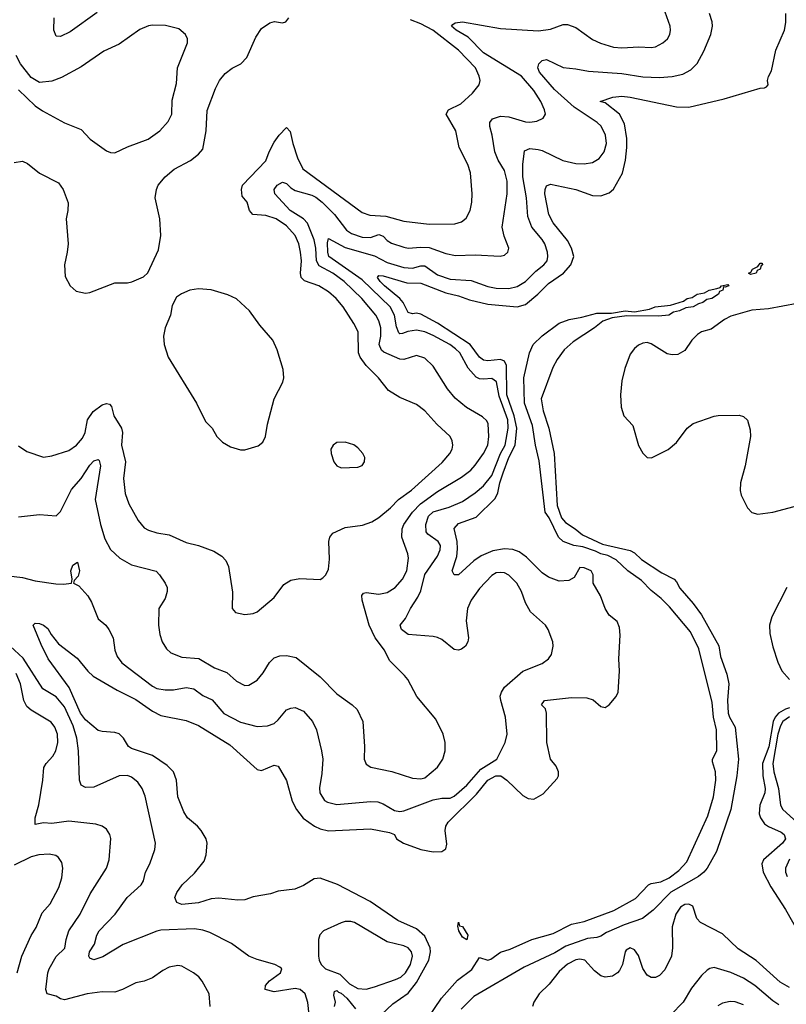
# Model space of a CAD drawing. Header units: inches. Extents: x 1173000 to 1307049, y 522583 to 678455.
# Tile 477 of 617: x 1234176 to 1237835, y 613800 to 618501. Entities that reach past the tile are written whole.
import ezdxf

# ---------------------------------------------------------------- set-up
doc = ezdxf.new("R2010")
doc.units = ezdxf.units.IN
doc.header["$MEASUREMENT"] = 0
doc.layers.add('B2631', color=7, linetype='Continuous')

msp = doc.modelspace()

# ---------------------------------------------------------------- linework, layer by layer
at = {"layer": 'B2631', "color": 5}
for points, elevation in [([(1234110, 615846.5), (1234190, 615836.9), (1234250, 615822), (1234348.1, 615808.1), (1234385.7, 615805.7), (1234424, 615810), (1234426.3, 615830), (1234420.6, 615870), (1234430, 615897), (1234451.3, 615911.3), (1234461.6, 615870), (1234455.6, 615844.4), (1234436.3, 615823.7), (1234433, 615810), (1234457.8, 615797.8), (1234501.2, 615750), (1234519.3, 615719.3), (1234550, 615640.7), (1234586.8, 615610), (1234602, 615590), (1234621.6, 615550), (1234630.4, 615490), (1234640.9, 615460.9), (1234663, 615430), (1234810, 615319), (1234830, 615307.9), (1234870, 615300.9), (1234910, 615302), (1234970, 615312), (1235006.6, 615306.6), (1235050, 615273.5), (1235093.8, 615253.8), (1235150, 615188), (1235230, 615146.7), (1235310, 615126), (1235359, 615130), (1235390, 615140.8), (1235410, 615157.4), (1235450, 615205.7), (1235470, 615214.3), (1235490, 615216.5), (1235530, 615200.2), (1235573.2, 615150), (1235592.2, 615110), (1235616.9, 615010), (1235622, 614970), (1235618.3, 614901.7), (1235606.1, 614833.9), (1235608.5, 614810), (1235630, 614773.7), (1235644.2, 614764.2), (1235690, 614754.3), (1235850, 614768.2), (1235885.9, 614765.9), (1235910, 614757.6), (1235964.4, 614724.4), (1235990, 614720.8), (1236010, 614723.4), (1236150, 614775.8), (1236190, 614784.7), (1236230, 614784.2), (1236250, 614793), (1236310, 614846.4), (1236377.4, 614922.6), (1236453, 614970), (1236493.3, 615050), (1236503, 615090), (1236495.1, 615170), (1236471.8, 615250), (1236469.7, 615270.3), (1236475.1, 615290), (1236490, 615314), (1236577.2, 615390), (1236670, 615427), (1236699.3, 615450), (1236714.5, 615470), (1236722, 615510), (1236719.6, 615530), (1236698.7, 615590), (1236686, 615610), (1236614.3, 615674.3), (1236590, 615717), (1236571.4, 615770), (1236548.2, 615810), (1236510, 615848.9), (1236490, 615859.8), (1236470, 615862.2), (1236450, 615859.3), (1236430, 615847.8), (1236370, 615785.6), (1236331, 615730), (1236313.9, 615690), (1236307, 615630), (1236317.4, 615550), (1236315.3, 615530), (1236303.8, 615510), (1236284.8, 615495.2), (1236270, 615491.2), (1236250, 615493.7), (1236190, 615540.8), (1236170, 615550.7), (1236150, 615556.2), (1236030, 615565.6), (1235997.6, 615590), (1235991.1, 615610), (1236017.9, 615642.1), (1236040.9, 615690), (1236076.7, 615743.3), (1236090, 615774.3), (1236108.8, 615851.2), (1236170, 615940.2), (1236183.1, 615970), (1236183.6, 615990), (1236173.4, 616010), (1236124.3, 616044.3), (1236115.9, 616055.9), (1236114.5, 616090), (1236126.9, 616130), (1236150, 616151.3), (1236226, 616174), (1236290, 616201), (1236350, 616241.4), (1236390, 616275.3), (1236430, 616325), (1236471.2, 616430), (1236492.2, 616470), (1236507.1, 616550), (1236505, 616590), (1236463.9, 616703.9), (1236451.9, 616771.9), (1236430, 616787.4), (1236390, 616783.7), (1236370, 616786.1), (1236354.4, 616794.4), (1236316.6, 616836.6), (1236275.8, 616910), (1236256.5, 616930), (1236229.1, 616950), (1236150, 616993.1), (1236110, 617010.7), (1236070, 617017.9), (1236028.2, 617011.8), (1236003, 617003), (1235990, 617001.4), (1235985, 617005), (1235974.1, 617034.1), (1235964, 617090), (1235944.6, 617130), (1235810, 617258.9), (1235651.7, 617370), (1235646.5, 617390), (1235644.4, 617435.6), (1235650, 617456.1), (1235730, 617412.4), (1235870, 617373.2), (1235930, 617341.8), (1236010, 617317.7), (1236050, 617314.6), (1236090, 617324.7), (1236110, 617324.8), (1236170, 617282.3), (1236230, 617261.8), (1236330, 617256), (1236410, 617227.3), (1236450, 617218.1), (1236510, 617217), (1236550, 617227.5), (1236590, 617250.9), (1236639.6, 617300.4), (1236676.8, 617330), (1236693, 617350), (1236697, 617370), (1236695.7, 617390), (1236681.7, 617430), (1236670, 617450.7), (1236619.9, 617510), (1236601.6, 617561.6), (1236595.3, 617650), (1236577.4, 617750), (1236577.9, 617810), (1236584.9, 617875.1), (1236610, 617885.6), (1236650, 617880.5), (1236670, 617875.5), (1236768, 617828), (1236830, 617814.2), (1236870, 617813), (1236910, 617819.5), (1236941.5, 617838.5), (1236965.4, 617870), (1236976.5, 617910), (1236971.6, 617950), (1236951.7, 617991.7), (1236931.6, 618010), (1236822.5, 618082.5), (1236727.9, 618167.9), (1236656.5, 618250), (1236648.5, 618270), (1236654, 618290), (1236670, 618306.4), (1236690, 618310.1), (1236770, 618271.6), (1236830, 618266.7), (1236890, 618255.4), (1237050, 618243.5), (1237150, 618228.1), (1237230, 618224.5), (1237290, 618228.8), (1237340, 618240), (1237379.5, 618260.5), (1237408.6, 618291.4), (1237440.9, 618350), (1237475.1, 618430), (1237482.7, 618470), (1237481.5, 618490), (1237467.6, 618530)], 840), ([(1234170, 616126.7), (1234270, 616138), (1234350, 616132.4), (1234370, 616152.7), (1234422.8, 616257.2), (1234469.3, 616310), (1234510, 616373.7), (1234530, 616394), (1234550, 616401.2), (1234556, 616396), (1234561.8, 616370), (1234536.8, 616210), (1234561.3, 616090), (1234582.8, 616022.8), (1234610, 615971.4), (1234654, 615930), (1234710, 615897.4), (1234827, 615867), (1234844, 615850), (1234870.5, 615810), (1234879.3, 615790), (1234879.5, 615770), (1234870, 615738), (1234840.3, 615690), (1234837.7, 615610), (1234844.7, 615564.7), (1234855.6, 615530), (1234877, 615497), (1234898, 615478), (1234950, 615456.5), (1235030.6, 615450.6), (1235106.2, 615406.2), (1235164.4, 615384.4), (1235210, 615342), (1235250, 615322), (1235270, 615323.7), (1235310, 615347.2), (1235338.1, 615381.9), (1235368.4, 615431.6), (1235390, 615454), (1235416.8, 615463.2), (1235450, 615465.2), (1235495, 615455), (1235610, 615363.2), (1235690, 615282.4), (1235763.1, 615230), (1235787.1, 615207.1), (1235813.1, 615150), (1235821.8, 615030), (1235820.7, 614970), (1235830, 614947), (1235852.1, 614932.1), (1235951.9, 614911.9), (1236050, 614880.3), (1236090, 614875.8), (1236110, 614881.8), (1236170, 614931.5), (1236196.2, 614970), (1236206.8, 615010), (1236206.2, 615050), (1236197.7, 615090), (1236161.4, 615161.4), (1236071.6, 615270), (1236028.2, 615350), (1236012.8, 615370), (1235940.9, 615440.9), (1235916.5, 615490), (1235872.9, 615550), (1235844.1, 615610), (1235809.8, 615730), (1235808.9, 615751.1), (1235817.2, 615762.8), (1235830, 615766), (1235890, 615758.6), (1235930, 615766.4), (1235967.8, 615790), (1236002.6, 615830), (1236023.6, 615870), (1236031.2, 615930), (1236029.1, 615950), (1235999.1, 616030), (1236001.1, 616070), (1236008.9, 616090), (1236050.4, 616150), (1236089.4, 616190), (1236170, 616247.8), (1236284, 616316), (1236328.3, 616350), (1236350, 616374), (1236389.3, 616430), (1236409.9, 616470), (1236414.7, 616510), (1236411.3, 616571.3), (1236405.2, 616585.2), (1236384.9, 616604.9), (1236308.7, 616648.7), (1236254.1, 616694.1), (1236218.3, 616738.3), (1236150, 616846.9), (1236110, 616885.1), (1236070, 616897.2), (1236010, 616878.5), (1235990, 616879.8), (1235914, 616914), (1235902.8, 616922.8), (1235891.4, 616950), (1235899.7, 616990), (1235899.2, 617030), (1235890, 617063.1), (1235876, 617090), (1235808.3, 617170), (1235724.8, 617250), (1235670.5, 617290), (1235605, 617325), (1235592.8, 617350), (1235588.7, 617410), (1235580.9, 617450), (1235550, 617529.9), (1235529.9, 617550), (1235466.2, 617590), (1235393.3, 617670), (1235390.5, 617690), (1235404.7, 617710), (1235430, 617724.8), (1235450, 617718), (1235470, 617697.2), (1235490, 617685.8), (1235570, 617663.4), (1235590, 617653.1), (1235620.1, 617630), (1235678.8, 617570), (1235735.7, 617495.7), (1235759.9, 617479.9), (1235810, 617461.6), (1235850, 617460.6), (1235890, 617475.8), (1235910, 617466.7), (1235930, 617446), (1235950, 617434.4), (1236010, 617414.7), (1236030, 617409.6), (1236090, 617415.4), (1236130, 617412.8), (1236210, 617383.9), (1236255.2, 617375.2), (1236350, 617378.6), (1236468.3, 617371.7), (1236490, 617377), (1236505.6, 617390), (1236509.7, 617410), (1236487.6, 617467.6), (1236478.9, 617510), (1236502.7, 617670), (1236502.7, 617730), (1236490, 617781.1), (1236458.7, 617830), (1236443, 617870), (1236431.2, 617950), (1236419.8, 617990), (1236419.8, 618010), (1236433, 618027), (1236470, 618039.8), (1236510, 618036.8), (1236590, 618013.2), (1236610, 618011), (1236644.5, 618015.5), (1236674, 618030), (1236685.1, 618050), (1236680.9, 618070), (1236662.6, 618110), (1236630, 618163.1), (1236571.3, 618231.3), (1236390, 618342.5), (1236316.6, 618416.6), (1236258.9, 618450), (1236237.3, 618470), (1236242.4, 618477.6), (1236254.8, 618485.2), (1236290, 618490.6), (1236470, 618458.6), (1236652.2, 618447.8), (1236710, 618455.5), (1236770, 618478.2), (1236790, 618478.2), (1236830, 618463.2), (1236910, 618406.8), (1236948.3, 618388.3), (1237010, 618370.1), (1237050, 618366.3), (1237131.2, 618371.2), (1237190, 618367.5), (1237210, 618371.5), (1237245.6, 618390), (1237268.2, 618410), (1237278.2, 618430), (1237281.4, 618450), (1237279.8, 618470), (1237256.5, 618536.5)], 860), ([(1235901.8, 613750), (1235957.4, 613802.6), (1236030, 613853), (1236070, 613903.3), (1236129.2, 614010), (1236136.7, 614050), (1236134.9, 614070), (1236110, 614124.7), (1236070, 614160.1), (1235979.9, 614199.9), (1235848.7, 614290), (1235692.1, 614372.1), (1235610, 614401.4), (1235581.7, 614398.3), (1235530, 614367), (1235489.8, 614349.8), (1235410, 614340.5), (1235373.4, 614326.6), (1235290, 614312.3), (1235250, 614299.4), (1235217, 614297), (1235127.1, 614307.1), (1235090, 614303), (1235030, 614284.2), (1234950, 614277.2), (1234926.7, 614286.7), (1234917.1, 614310), (1234926.5, 614333.5), (1234952.1, 614370), (1235010, 614425.8), (1235056.3, 614483.7), (1235065.8, 614514.2), (1235071.2, 614570), (1235066.2, 614590), (1235042, 614630), (1235025, 614650), (1234976.2, 614690), (1234958.9, 614718.9), (1234930.9, 614790), (1234923.8, 614870), (1234910.6, 614910), (1234880, 614940), (1234810, 614988.4), (1234710, 615021.1), (1234694.5, 615030), (1234671.1, 615070), (1234650, 615090.8), (1234630, 615098), (1234570, 615101.7), (1234550, 615107.5), (1234490, 615158.4), (1234465.9, 615190), (1234412.3, 615312.3), (1234311.5, 615450), (1234277.8, 615517.8), (1234240.7, 615610), (1234250, 615619.3), (1234270, 615617.3), (1234290.4, 615610), (1234310, 615594.6), (1234325.7, 615565.7), (1234361, 615521), (1234450, 615452.4), (1234501.5, 615390), (1234526.6, 615366.6), (1234640.4, 615300.4), (1234730, 615254.5), (1234810, 615199.3), (1234850, 615179.3), (1234970, 615155.3), (1235030, 615130.2), (1235178.2, 615038.2), (1235310, 614920.3), (1235330, 614916), (1235390, 614941.7), (1235410, 614937), (1235450, 614868), (1235477, 614770), (1235497.4, 614730), (1235528.8, 614688.8), (1235583.7, 614650), (1235610, 614637.4), (1235650, 614628.3), (1235850, 614637.4), (1235940.7, 614620.7), (1235965.5, 614610), (1235974.9, 614590), (1236008.2, 614570), (1236090, 614539.6), (1236150, 614527.2), (1236191.3, 614528.7), (1236210, 614542.8), (1236214.8, 614565.2), (1236206.4, 614630), (1236209.2, 614650), (1236220.8, 614670), (1236356.8, 614803.2), (1236410, 614870.6), (1236448, 614890), (1236471.7, 614890), (1236500.8, 614870), (1236576.9, 614796.9), (1236602.3, 614782.3), (1236630, 614779.5), (1236674.5, 614805.5), (1236741.6, 614878.4), (1236747, 614890), (1236747.2, 614910), (1236736.1, 614936.1), (1236709.8, 614970), (1236691.1, 615050), (1236689.8, 615189.8), (1236684.7, 615210), (1236667, 615230), (1236680.7, 615250), (1236810, 615265.1), (1236883.3, 615263.3), (1236913.6, 615253.6), (1236950, 615221.1), (1236970, 615217), (1236990, 615230.4), (1237023, 615270), (1237032.8, 615290), (1237039.2, 615390), (1237035.9, 615450), (1237042, 615562), (1237039.1, 615599.1), (1237026.8, 615626.8), (1236990, 615657.2), (1236970, 615689.5), (1236948.3, 615750), (1236913.3, 615810), (1236912.6, 615850), (1236902.9, 615870), (1236870, 615883), (1236850, 615885.1), (1236821.8, 615838.2), (1236796.2, 615823.8), (1236750, 615820.2), (1236699.7, 615839.7), (1236670, 615859.1), (1236594.9, 615934.9), (1236560.1, 615960.1), (1236530, 615971.8), (1236490, 615974.6), (1236434.4, 615965.6), (1236378.4, 615941.6), (1236342.8, 615917.2), (1236270, 615849.6), (1236249.2, 615850), (1236240.7, 615870), (1236261.6, 615938.4), (1236265.3, 615974.7), (1236263.9, 616010), (1236248.7, 616071.3), (1236270, 616095), (1236354, 616126), (1236444.8, 616215.2), (1236458.1, 616241.9), (1236467.1, 616290), (1236482.8, 616337.2), (1236510.9, 616410), (1236540.2, 616470), (1236549.1, 616550), (1236535.5, 616610), (1236501.5, 616710), (1236499.4, 616850), (1236489.9, 616869.9), (1236470, 616878.7), (1236410, 616871.4), (1236390, 616874.7), (1236370, 616890), (1236325.9, 616950), (1236170, 617051.9), (1236090, 617094.6), (1236070, 617099), (1236050, 617096.1), (1236030, 617102.1), (1236006.3, 617150), (1235990.2, 617170.2), (1235917.4, 617230), (1235896.3, 617250), (1235884.4, 617270), (1235890, 617279.7), (1235910, 617277.4), (1236024.3, 617244.3), (1236090, 617243.1), (1236210, 617196.2), (1236270, 617182.3), (1236322.5, 617162.5), (1236410, 617142.4), (1236550, 617129.3), (1236590, 617141.3), (1236649, 617190), (1236699.6, 617240.4), (1236772, 617290), (1236806.4, 617330), (1236819.9, 617370), (1236810, 617409.8), (1236790, 617445.7), (1236722.7, 617530), (1236701.4, 617570), (1236682, 617670), (1236683.2, 617690), (1236690, 617707.2), (1236710, 617715.5), (1236830, 617690.2), (1236910, 617662), (1236950, 617659.5), (1236990, 617674.6), (1237010, 617691.7), (1237052.1, 617767.9), (1237067.4, 617830), (1237073.5, 617890), (1237073, 617933), (1237063.1, 618003.1), (1237039.1, 618050), (1236970, 618103.5), (1236947, 618110), (1237007, 618130), (1237050, 618135.4), (1237090, 618130.6), (1237310, 618084.6), (1237370, 618083.5), (1237537.8, 618122.2), (1237710, 618174), (1237730, 618176), (1237740.4, 618179.6), (1237748.7, 618190), (1237745.2, 618210), (1237749.3, 618230), (1237764.2, 618255.8), (1237784.6, 618355.4), (1237825.3, 618450), (1237832.4, 618487.6), (1237831.9, 618530)], 820), ([(1234545.1, 618534.9), (1234416.8, 618443.2), (1234370, 618419.9), (1234350, 618422.3), (1234338.6, 618450), (1234340.6, 618510)], 920), ([(1234150, 617818.3), (1234190, 617824.6), (1234213.9, 617813.9), (1234270, 617768.4), (1234361.6, 617721.6), (1234383.7, 617690), (1234406.6, 617626.6), (1234405.5, 617590), (1234397.7, 617550), (1234406.7, 617430), (1234403.2, 617390), (1234390.3, 617330), (1234393.8, 617273.8), (1234417.3, 617230), (1234445.3, 617205.3), (1234490, 617194.9), (1234510, 617198.4), (1234630, 617244.2), (1234690, 617244.7), (1234710.7, 617249.3), (1234767.4, 617272.6), (1234787.4, 617292.6), (1234838.3, 617401.7), (1234849.7, 617470), (1234844.4, 617550), (1234822.2, 617650), (1234828.9, 617690), (1234837.4, 617710), (1234869.9, 617750.1), (1234913.4, 617786.6), (1234991.5, 617828.5), (1235030, 617858.4), (1235050, 617882.3), (1235065.9, 617970), (1235070, 618066.8), (1235110, 618172.4), (1235130, 618210.3), (1235155.9, 618244.1), (1235190, 618269.1), (1235231.8, 618290), (1235260.6, 618319.4), (1235302.3, 618417.7), (1235330, 618458.7), (1235370, 618486.4), (1235392.4, 618492.4), (1235430, 618486), (1235446, 618490), (1235461.2, 618510)], 920), ([(1234170, 618165.3), (1234250, 618088.9), (1234285, 618065), (1234390, 618008.2), (1234470, 617976.4), (1234513, 617930), (1234590, 617874.9), (1234610, 617866.3), (1234630, 617864.9), (1234690, 617892.9), (1234789.8, 617930.2), (1234845.1, 617970), (1234884.9, 618015.1), (1234902.3, 618050), (1234903.1, 618116.9), (1234924.8, 618195.2), (1234929.7, 618270), (1234977.6, 618390), (1234977, 618410), (1234967, 618430), (1234936.2, 618456.2), (1234872.4, 618472.4), (1234810, 618475.1), (1234790, 618471.3), (1234750, 618454.3), (1234650, 618384.5), (1234577.1, 618350), (1234470, 618275.1), (1234376, 618224), (1234330, 618206.6), (1234270, 618200.5), (1234230, 618224), (1234179.8, 618290), (1234159.2, 618330)], 940), ([(1234170, 616465.7), (1234210, 616438.9), (1234290, 616412.3), (1234330, 616419.2), (1234410, 616444), (1234447.7, 616470), (1234476.5, 616503.5), (1234487.9, 616530), (1234500.3, 616590), (1234527.1, 616630), (1234570, 616661.2), (1234590, 616668.9), (1234604.4, 616664.4), (1234613.9, 616653.9), (1234625.5, 616610), (1234661.3, 616550), (1234666.1, 616530), (1234662.1, 616470), (1234680.6, 616390), (1234671.8, 616310), (1234679.3, 616239.3), (1234696.5, 616190), (1234740.9, 616110), (1234770, 616074.9), (1234790, 616064), (1234830, 616051.4), (1234890, 616042), (1234970, 616005.2), (1235030, 615990.2), (1235102.9, 615962.9), (1235140.2, 615940.2), (1235159.1, 615919.1), (1235172.7, 615890), (1235191.9, 615768.1), (1235190.8, 615690), (1235206, 615670), (1235250, 615660.5), (1235290, 615664.9), (1235310, 615674), (1235390, 615741.3), (1235436.5, 615803.5), (1235470, 615824.6), (1235513.5, 615833.5), (1235610, 615828.8), (1235623.3, 615836.7), (1235637.6, 615850), (1235650, 615878), (1235655.3, 615924.7), (1235651.1, 616010), (1235656.9, 616030), (1235670.7, 616049.3), (1235730, 616076), (1235812.3, 616087.7), (1235856.2, 616103.8), (1235890, 616124.7), (1235946.1, 616170), (1235983.2, 616210), (1236045.2, 616254.8), (1236192.7, 616387.3), (1236229.1, 616430), (1236239.4, 616450), (1236242.8, 616470), (1236239.3, 616490), (1236229.8, 616510), (1236166.8, 616570), (1236110, 616633.1), (1236070, 616662.8), (1235990, 616697.3), (1235935.6, 616730), (1235889, 616790), (1235829.2, 616849.2), (1235801.1, 616890), (1235793.5, 616910), (1235790.9, 617010.9), (1235771.3, 617050), (1235719.5, 617130), (1235686.6, 617170), (1235650, 617201.6), (1235603.5, 617230), (1235534.5, 617254.5), (1235519.5, 617270), (1235515.8, 617290), (1235520.6, 617350), (1235515.4, 617390), (1235507.4, 617430), (1235490, 617470.7), (1235450, 617517), (1235399.8, 617550), (1235350, 617566.3), (1235288.2, 617570), (1235272.5, 617590), (1235260.9, 617630), (1235237.3, 617657.3), (1235233.8, 617690), (1235238.6, 617710), (1235350, 617826.3), (1235365.8, 617870), (1235390, 617915.8), (1235414.6, 617950), (1235450, 617985.7), (1235467.5, 617967.5), (1235479.4, 617910), (1235501.1, 617841.1), (1235527.8, 617787.8), (1235810, 617579.8), (1235847.8, 617567.8), (1235922.7, 617562.7), (1236010, 617539), (1236130, 617524.1), (1236253.2, 617526.8), (1236284.5, 617535.5), (1236307.2, 617552.8), (1236325.1, 617590), (1236334, 617630), (1236335.3, 617670), (1236327.4, 617770), (1236315.5, 617810), (1236273.2, 617890), (1236257.8, 617970), (1236210.8, 618050), (1236221.7, 618070), (1236280.8, 618099.2), (1236337.4, 618150), (1236368.2, 618190), (1236373, 618210), (1236368.3, 618231.7), (1236351.9, 618270), (1236270, 618355.8), (1236148.2, 618450), (1236090, 618481.3), (1236040.7, 618500.7)], 880), ([(1236121.5, 613730), (1236188.7, 613830), (1236265.1, 613914.9), (1236333.5, 613966.5), (1236370, 614023.6), (1236410, 614010.6), (1236424.8, 614015.2), (1236470, 614048.5), (1236516.6, 614063.4), (1236620.2, 614110), (1236721.7, 614138.3), (1236810, 614181.9), (1236870, 614195.4), (1237012.2, 614247.8), (1237114.7, 614305.3), (1237177, 614370), (1237190, 614376.5), (1237235.4, 614384.6), (1237275.5, 614404.5), (1237321.9, 614438.1), (1237360.4, 614479.6), (1237459.7, 614700.3), (1237486.9, 614790), (1237497.5, 614870), (1237496, 614910), (1237482.5, 614957.5), (1237483, 614970), (1237503.6, 615010), (1237501.6, 615110), (1237487.2, 615170), (1237481.5, 615241.5), (1237417, 615497), (1237378.1, 615578.1), (1237277.1, 615697.1), (1237238, 615738), (1237190, 615775.2), (1237142.8, 615822.8), (1237077.8, 615870), (1237022.3, 615922.3), (1236982.4, 615942.4), (1236949.1, 615950), (1236924, 615964), (1236863.8, 615983.8), (1236821.3, 615990), (1236770.1, 616009.9), (1236747.2, 616030), (1236702.1, 616122.1), (1236683.7, 616150), (1236655.3, 616395.3), (1236637.5, 616470), (1236623.5, 616563.5), (1236585.7, 616670), (1236582.7, 616790), (1236609.3, 616910), (1236626.4, 616950), (1236670, 616991.8), (1236750, 617052), (1236798, 617070), (1236859.5, 617080.5), (1236930, 617100.3), (1237000.4, 617099.6), (1237066, 617110), (1237110, 617106), (1237181.3, 617118.7), (1237209.2, 617130), (1237282.3, 617137.7), (1237343.3, 617156.7), (1237360.9, 617170), (1237385, 617175), (1237409.5, 617190), (1237443.9, 617196.1), (1237466.6, 617210), (1237503, 617217), (1237518.4, 617221.6), (1237525.2, 617230), (1237556.3, 617236.3), (1237561, 617230), (1237543.2, 617223.2), (1237535.3, 617224.7), (1237532.4, 617210), (1237516.5, 617203.5), (1237510.3, 617190), (1237478.8, 617170), (1237455.4, 617164.6), (1237436.3, 617150), (1237415.4, 617144.6), (1237390.8, 617130), (1237354.8, 617125.2), (1237324.7, 617110), (1237295.5, 617104.5), (1237273.4, 617090), (1237225.2, 617085.2), (1237073.4, 617086.6), (1237003.4, 617076.6), (1236958.2, 617061.8), (1236919.5, 617030), (1236816.7, 616963.3), (1236775, 616925), (1236741.2, 616878.8), (1236720.6, 616839.4), (1236664.6, 616690), (1236673.7, 616633.7), (1236700.7, 616550), (1236726.7, 616430), (1236741.1, 616181.1), (1236761.7, 616121.7), (1236780.1, 616100.1), (1236827.4, 616070), (1236861.5, 616041.5), (1236956.9, 615996.9), (1237090, 615966.3), (1237110, 615955.3), (1237143.9, 615923.9), (1237240, 615860), (1237298.8, 615830), (1237310, 615817.6), (1237326, 615786), (1237390, 615713.9), (1237430, 615659.3), (1237511.9, 615511.9), (1237520.1, 615460.1), (1237550, 615376.5), (1237560.5, 615330), (1237553.4, 615250), (1237557.8, 615190), (1237563.5, 615170), (1237590, 615123.8), (1237605.7, 614970), (1237598.3, 614890), (1237569.1, 614730), (1237501.3, 614530), (1237457.6, 614450), (1237441.5, 614430), (1237416, 614410), (1237284.2, 614335.8), (1237199.4, 614250), (1237148.1, 614210), (1237060.3, 614179.7), (1236977.2, 614142.8), (1236950, 614126), (1236930, 614118.9), (1236886.1, 614113.9), (1236782.4, 614077.6), (1236730, 614046.4), (1236583.1, 613976.9), (1236343.5, 613836.5), (1236282.9, 613777.1)], 780), ([(1237886.3, 617146.3), (1237750, 617120.2), (1237670, 617114.4), (1237570, 617085.2), (1237539.7, 617070), (1237476.6, 617023.4), (1237430, 617010.3), (1237410, 616997.4), (1237383.9, 616970), (1237350, 616920.7), (1237317.4, 616902.6), (1237290, 616899.9), (1237266.1, 616906.1), (1237190, 616953.7), (1237170, 616958.9), (1237150, 616956.3), (1237130, 616946.9), (1237110, 616931.2), (1237090, 616904.2), (1237064.7, 616835.3), (1237050, 616777.2), (1237044, 616710), (1237045.7, 616650), (1237059.3, 616610), (1237102.7, 616562.7), (1237130, 616467.2), (1237150, 616431.8), (1237170, 616410.3), (1237191, 616409), (1237270, 616448.4), (1237310, 616482.3), (1237361.2, 616550), (1237390, 616572.5), (1237490, 616607.2), (1237510, 616610.3), (1237610, 616612.7), (1237630, 616605.5), (1237648.8, 616588.8), (1237661.8, 616541.8), (1237663.6, 616510), (1237637.7, 616370), (1237616, 616290), (1237613.7, 616253.7), (1237619.3, 616230), (1237650, 616170.8), (1237670, 616148), (1237699.3, 616139.3), (1237770, 616148.8), (1238038.7, 616221.3)], 820), ([(1237836.9, 615790), (1237765.1, 615650), (1237755, 615610), (1237756.2, 615570), (1237770, 615507.2), (1237793.5, 615433.5), (1237812.5, 615392.5), (1237850.4, 615350.4)], 820), ([(1235557, 613750), (1235551.3, 613808.7), (1235537.8, 613850), (1235515, 613870), (1235490, 613875.5), (1235390, 613860.1), (1235348.3, 613870), (1235349, 613890), (1235367.8, 613912.2), (1235420.5, 613950), (1235427, 613970), (1235418, 613978), (1235394, 613990), (1235310, 614013.6), (1235270, 614029.5), (1235187.6, 614090), (1235082.8, 614142.8), (1235050, 614153.8), (1235010, 614159.5), (1234850, 614154.1), (1234830, 614149.8), (1234670, 614085.6), (1234573.4, 614026.6), (1234530, 614012.2), (1234510, 614020.8), (1234505.6, 614030), (1234509.9, 614050), (1234532.3, 614087.7), (1234544.2, 614130), (1234555.2, 614150), (1234631.8, 614230), (1234688.9, 614310), (1234756.4, 614370), (1234767.4, 614390), (1234776, 614430), (1234796.4, 614470), (1234821.7, 614538.3), (1234824.8, 614570), (1234774.3, 614794.3), (1234759.8, 614830), (1234740.2, 614860.2), (1234710, 614885.1), (1234690, 614892.5), (1234650, 614890.6), (1234530, 614836.2), (1234490, 614834.5), (1234470, 614846), (1234461.8, 614870), (1234456.9, 615010), (1234449.3, 615070.7), (1234431, 615130), (1234390, 615219.9), (1234350, 615268.1), (1234285.9, 615305.9), (1234193.2, 615453.2), (1234110, 615529)], 840), ([(1235084.4, 613790), (1235079.8, 613850), (1235046.6, 613910), (1235030.6, 613930.6), (1235006, 613950), (1234950, 613982), (1234930, 613985.1), (1234890, 613976.8), (1234858.7, 613961.3), (1234810, 613925.7), (1234770, 613909.7), (1234730, 613902), (1234667.3, 613870), (1234630, 613858.3), (1234570, 613858.7), (1234498, 613850), (1234390, 613820.7), (1234370, 613826), (1234350, 613838), (1234306.6, 613850), (1234300.3, 613870), (1234309.9, 613950), (1234316.1, 613970), (1234350, 614028), (1234391.5, 614068.5), (1234397.4, 614110), (1234411, 614150), (1234464.5, 614230), (1234512.3, 614327.7), (1234589.8, 614450), (1234602.9, 614490), (1234611.6, 614591.6), (1234606.6, 614610), (1234590, 614635.6), (1234569.3, 614650), (1234539.3, 614659.3), (1234410, 614674.1), (1234330, 614663.9), (1234290, 614665.7), (1234250, 614658), (1234249.7, 614689.7), (1234267.4, 614752.6), (1234286.7, 614870), (1234291.4, 614930), (1234302.5, 614950), (1234334.8, 614985.2), (1234347.9, 615010), (1234358.3, 615050), (1234355.7, 615090), (1234343.5, 615123.5), (1234326.9, 615146.9), (1234230, 615203.4), (1234210, 615221.2), (1234196.4, 615250), (1234180.1, 615330), (1234159.7, 615379.7)], 860), ([(1237850, 615215.4), (1237830, 615209.1), (1237797.5, 615190), (1237780.8, 615170), (1237772.6, 615150), (1237750.5, 615029.5), (1237720.2, 614950), (1237721.8, 614890), (1237734, 614830), (1237731.9, 614810), (1237707.5, 614750), (1237705.8, 614710), (1237710.9, 614690), (1237730, 614662.2), (1237749, 614649), (1237810, 614621.4), (1237824.3, 614610), (1237830.8, 614590), (1237816.8, 614570), (1237725, 614490), (1237718, 614470), (1237723.8, 614430), (1237760.1, 614360.1), (1237830, 614252.3), (1237903.5, 614123.5)], 820), ([(1237850, 615172.5), (1237818.7, 615150), (1237806.7, 615130), (1237794.3, 615090), (1237769.8, 614950), (1237774.6, 614910), (1237797.6, 614830), (1237807.1, 614750), (1237818.8, 614730), (1237971.7, 614590)], 840), ([(1234164.4, 613950), (1234186.3, 614030), (1234230, 614128.2), (1234253.9, 614166.1), (1234283.2, 614236.8), (1234321, 614279), (1234362, 614358), (1234377, 614403), (1234382.4, 614450), (1234377, 614477), (1234360.6, 614500.6), (1234347.8, 614510), (1234316.9, 614516.9), (1234266.8, 614513.2), (1234230, 614504.6), (1234150, 614464.6)], 880), ([(1237850, 614492.9), (1237830.8, 614450), (1237831.5, 614430), (1237838.5, 614410)], 840), ([(1237850, 613880.3), (1237805.8, 613905.8), (1237690, 614008.7), (1237605.4, 614065.4), (1237530, 614136.8), (1237425.7, 614190), (1237407.8, 614210), (1237389, 614269), (1237370, 614278.4), (1237350, 614276.4), (1237330, 614262.9), (1237307.5, 614230), (1237290.1, 614170), (1237292.1, 614070), (1237286.1, 614030), (1237255.5, 613964.5), (1237230, 613936.8), (1237210, 613928.1), (1237190, 613927.9), (1237170, 613939.1), (1237150.5, 613970.5), (1237130, 614033.7), (1237110, 614059.3), (1237090, 614069.7), (1237070, 614058.9), (1237065.2, 614050), (1237052.3, 613990), (1237038.4, 613961.6), (1237029.5, 613950.5), (1237005.2, 613934.8), (1236970, 613928.9), (1236950, 613936.5), (1236919.1, 613959.1), (1236873.3, 614010), (1236850, 614016), (1236830, 614012), (1236790, 613991.3), (1236750, 613957), (1236703.3, 613896.7), (1236655.7, 613850), (1236629.5, 613810), (1236623.8, 613790)], 820), ([(1237798.2, 613798.2), (1237770, 613817), (1237684.8, 613890), (1237630, 613925.4), (1237570, 613951.8), (1237490, 613975.1), (1237470, 613971), (1237456.9, 613963.1), (1237430, 613937.3), (1237382.9, 613877.1), (1237342, 613810), (1237283.1, 613750)], 840), ([(1235677.6, 613790), (1235683.5, 613810), (1235675.9, 613844.1), (1235678.9, 613861.1), (1235690, 613866), (1235697.2, 613857.2), (1235710, 613852.9), (1235736.8, 613830), (1235779, 613779)], 820), ([(1237630, 613798.1), (1237590, 613812), (1237566.5, 613813.5), (1237530, 613805.6), (1237507.8, 613792.2)], 860)]:
    msp.add_lwpolyline(points, dxfattribs=dict(at, elevation=elevation))
for points, elevation in [([(1237663.6, 617283.6), (1237654, 617290), (1237665.1, 617294.9), (1237674, 617310), (1237698, 617322), (1237710, 617338.8), (1237718.8, 617338.8), (1237721, 617330), (1237714, 617326), (1237710.3, 617310), (1237696.1, 617303.9), (1237690, 617289.8)], 780), ([(1235030, 617215.4), (1234987.7, 617210), (1234947.8, 617192.2), (1234924.7, 617175.3), (1234904.2, 617135.8), (1234895.2, 617090), (1234870.3, 617030), (1234862.7, 616990), (1234865.5, 616950), (1234884, 616890), (1235020.3, 616670), (1235062, 616582), (1235094.9, 616550), (1235117.1, 616510), (1235143.8, 616483.8), (1235181.8, 616461.8), (1235230, 616447.4), (1235250, 616447.2), (1235314, 616466), (1235335.6, 616484.4), (1235349.6, 616510), (1235358.9, 616570), (1235389.7, 616690), (1235432, 616770), (1235437, 616790), (1235434, 616830), (1235404.9, 616924.9), (1235383.6, 616970), (1235322.3, 617042.3), (1235273.1, 617110), (1235210, 617167.4), (1235170, 617186.8), (1235090.5, 617210.5)], 920), ([(1235730, 616483.1), (1235690, 616482), (1235671.3, 616468.7), (1235660.9, 616450), (1235662, 616430), (1235674.9, 616390), (1235690, 616370.3), (1235710, 616361.2), (1235790, 616363.9), (1235810, 616372.7), (1235821.1, 616390), (1235822.6, 616410), (1235813.7, 616430), (1235790, 616456.9), (1235770, 616471.6)], 920), ([(1235755.8, 614195.8), (1235730, 614194.6), (1235710, 614188.4), (1235626.3, 614150), (1235608.8, 614131.2), (1235601.8, 614110), (1235601.7, 614030), (1235604.6, 614010), (1235614, 613990), (1235636.1, 613970), (1235703.4, 613943.4), (1235750, 613897.8), (1235790, 613875.2), (1235830, 613872.6), (1235870, 613883.7), (1235970, 613918), (1235994.2, 613930), (1236016.5, 613950), (1236040.4, 613990), (1236050.4, 614030), (1236045.7, 614050), (1236030, 614068.8), (1236010, 614078.8), (1235930, 614098.5), (1235773.7, 614190)], 840), ([(1236310, 614108.3), (1236290, 614120.7), (1236272.4, 614150), (1236266.9, 614173.1), (1236270, 614192.7), (1236274.7, 614174.7), (1236290, 614170.9), (1236314.1, 614130)], 780)]:
    msp.add_lwpolyline(points, close=True, dxfattribs=dict(at, elevation=elevation))

doc.saveas('drawing.dxf')
